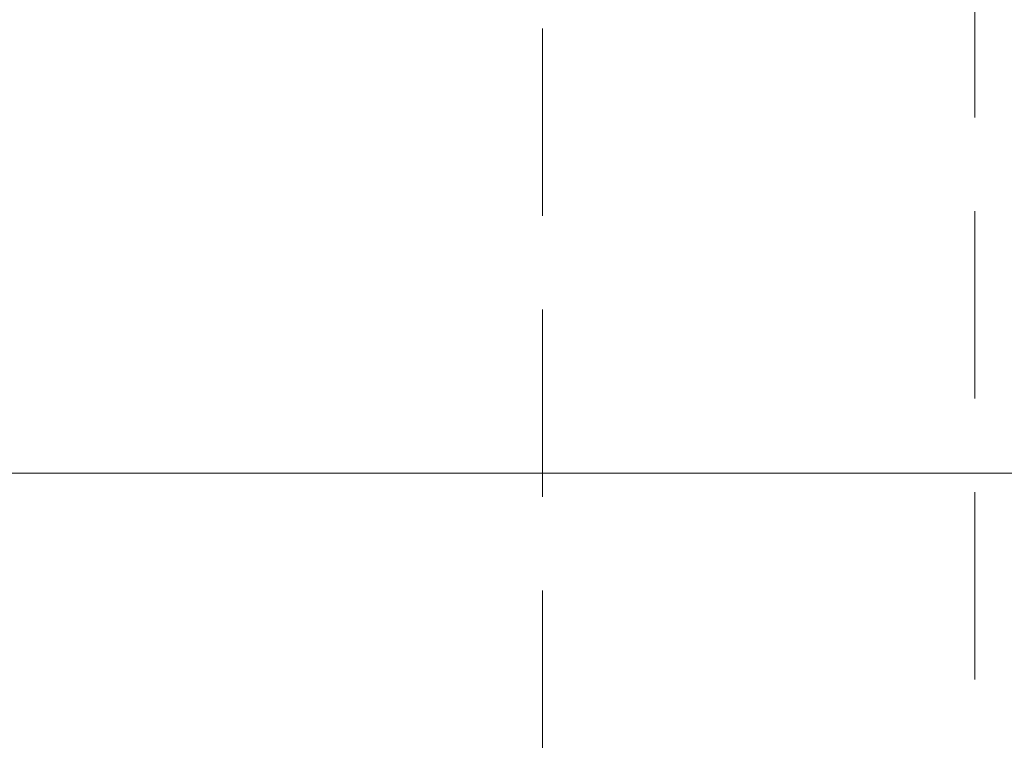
# Model space of a CAD drawing. Header units: millimetres. Extents: x 23192 to 177760, y -399809 to -79279.
# Tile 620 of 656: x 74679 to 74729, y -197818 to -197781. Entities that reach past the tile are written whole.
import ezdxf

# ---------------------------------------------------------------- set-up
doc = ezdxf.new("R2010")
doc.units = ezdxf.units.MM
doc.linetypes.add('CARKOVANA', pattern=[7.5, 5, -2.5])
doc.linetypes.add('HIDDEN2', pattern=[4.7625, 3.175, -1.5875])
doc.layers.get('0').update_dxf_attribs({"lineweight": 0})
doc.layers.add('!! 1_Wyburzenia', color=252, linetype='CARKOVANA', lineweight=13, true_color=0x696969)
doc.styles.add('SIMPLEX', font='simplex.shx', dxfattribs={"width": 0.77})
doc.dimstyles.new('OL PB 200', dxfattribs={"dimscale": 4, "dimtxt": 5, "dimasz": 0.2, "dimexe": 10, "dimexo": 10, "dimgap": 1, "dimtad": 1, "dimdec": 1, "dimrnd": 0.5, "dimzin": 9, "dimdsep": 46, "dimtxsty": 'SIMPLEX', "dimblk": 'thick_MSz', "dimcen": 0.1, "dimdle": 8, "dimse1": 1, "dimse2": 1, "dimclrd": 256, "dimclre": 256, "dimclrt": 3, "dimadec": 1, "dimazin": 2, "dimtfac": 1, "dimtdec": 1, "dimtix": 1, "dimtofl": 0, "dimtmove": 2, "dimatfit": 3, "dimldrblk": 'thick_MSz', "dimfxl": 10, "dimfxlon": 1, "dimtolj": 1, "dimlwd": -1, "dimlwe": -1, "dimarcsym": 0})

# ---------------------------------------------------------------- blocks, each defined once
blk = doc.blocks.new('thick_MSz')
for p, q in [((0, 15), (0, -15)), ((-10, 0), (10, 0))]:
    blk.add_line(p, q)
at = {"const_width": 2, "elevation": 2}
blk.add_lwpolyline([(-7.071, -7.071), (7.071, 7.071)], dxfattribs=at)
blk = doc.blocks.new('*D1777')
at = {"transparency": 16777216}
blk.add_line((74545.846, -197804.085), (74754.493, -197804.085), dxfattribs=at)
at = {"layer": 'DEFPOINTS', "color": 0, "transparency": 16777216}
for p in [(74545.046, -197700.762), (74755.293, -197700.762), (74755.293, -197804.085)]:
    blk.add_point(p, dxfattribs=at)
at = {"transparency": 16777216, "xscale": 0.8, "yscale": 0.8, "zscale": 0.8, "rotation": 180}
blk.add_blockref('thick_MSz', (74545.046, -197804.085), dxfattribs=at)
at = {"transparency": 16777216, "xscale": 0.8, "yscale": 0.8, "zscale": 0.8}
blk.add_blockref('thick_MSz', (74755.293, -197804.085), dxfattribs=at)
at = {"color": 3, "transparency": 16777216, "insert": (74650.17, -197790.085), "char_height": 20, "attachment_point": 5, "style": 'SIMPLEX'}
blk.add_mtext('\\A1;210', dxfattribs=at)

msp = doc.modelspace()

# ---------------------------------------------------------------- linework, layer by layer
at = {"layer": '!! 1_Wyburzenia', "linetype": 'HIDDEN2', "ltscale": 3}
msp.add_line((74727.42327, -198014.5883), (74727.42327, -197538.5883), dxfattribs=at)
msp.add_lwpolyline([(74705.42327, -197538.5883), (74705.42327, -198046.5883)], dxfattribs=at)

# ---------------------------------------------------------------- dimensions: what is measured, and where the dimension line sits
dim = msp.add_linear_dim(base=(74755.29274, -197804.08482), p1=(74545.04643, -197700.76241), p2=(74755.29274, -197700.76241), dimstyle='OL PB 200')
dim.commit()
dim.dimension.update_dxf_attribs({"geometry": '*D1777', "text_midpoint": (74650.16959, -197790.08482)})

doc.saveas('drawing.dxf')
